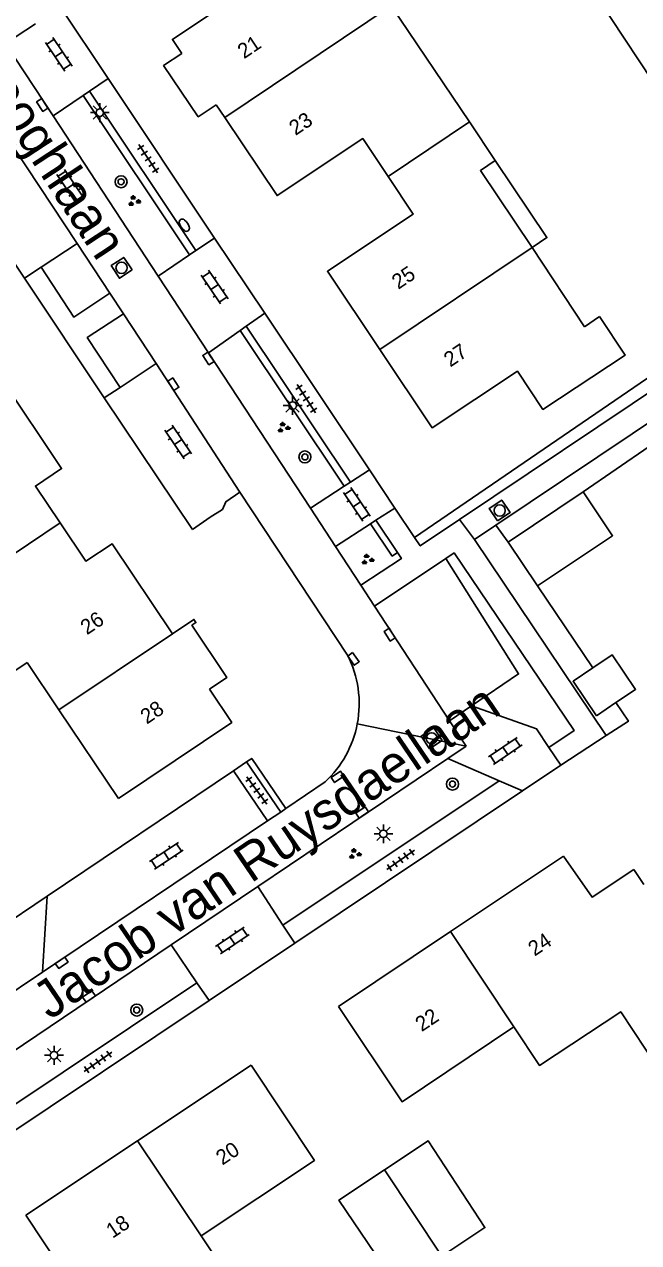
# Model space of a CAD drawing. Extents: x 137999 to 141000, y 397500 to 400501.
# Drawn here: x 138048.3 to 138089.2, y 399235.9 to 399316.9 of the extents above; entities that cross this region are included whole.
import ezdxf

# ---------------------------------------------------------------- set-up
doc = ezdxf.new("R2010")
doc.units = 0
for name, color, linetype in [('gg-afsc-erfafscheiding', 7, 'Continuous'), ('gg-anno-huisnummerreeks BGT', 7, 'Continuous'), ('gg-anno-openbare ruimte label', 7, 'Continuous'), ('gg-bbg-bijgebouw', 7, 'Continuous'), ('gg-bbg-gedigitaliseerde bebouwing', 7, 'Continuous'), ('gg-bbg-gedigitaliseerde bijgebouw', 7, 'Continuous'), ('gg-bbg-hoofdgebouw', 7, 'Continuous'), ('gg-bbg-luifel en loopbrug', 7, 'Continuous'), ('gg-bbg-tussenscheiding', 7, 'Continuous'), ('gg-knt-verharding', 7, 'Continuous'), ('gg-knt-verharding nz', 7, 'Continuous'), ('gt-grn-groengrens', 7, 'Continuous'), ('gt-grn-vlakafsluiter', 7, 'Continuous'), ('gt-grn-weggrens', 7, 'Continuous'), ('gt-symb-boom', 7, 'Continuous'), ('gt-symb-brandkraan', 7, 'Continuous'), ('gt-symb-groenvak', 7, 'Continuous'), ('gt-symb-klinker verharding', 7, 'Continuous'), ('gt-symb-kolk', 7, 'Continuous'), ('gt-symb-kolk center center', 7, 'Continuous'), ('gt-symb-lichtmast', 7, 'Continuous'), ('gt-symb-rioolschacht', 7, 'Continuous'), ('gt-symb-tegel verharding', 7, 'Continuous')]:
    doc.layers.add(name, color=color, linetype=linetype)

# ---------------------------------------------------------------- blocks, each defined once
blk = doc.blocks.new('gt0-RS')
at = {"layer": 'gt-symb-rioolschacht'}
blk.add_lwpolyline([(-0.5, -0.5), (0.5, -0.5), (0.5, 0.5), (-0.5, 0.5)], close=True, dxfattribs=at)
blk.add_circle((0, 0), 0.375, dxfattribs=at)
blk = doc.blocks.new('gt0-GRVAK')
at = {"layer": 'gt-symb-groenvak'}
for p, q in [((-0.11, 0.189), (-0.228, 0.24)), ((-0.182, 0.153), (0.088, 0.153)), ((-0.091, 0.211), (-0.156, 0.322)), ((-0.047, 0.214), (-0.047, 0.393)), ((-0.004, 0.211), (0.061, 0.322)), ((0.015, 0.189), (0.133, 0.24)), ((0.262, -0.052), (0.197, 0.059)), ((0.305, -0.049), (0.305, 0.13)), ((0.349, -0.052), (0.414, 0.059)), ((-0.245, -0.228), (-0.363, -0.177)), ((-0.318, -0.264), (-0.047, -0.264)), ((-0.226, -0.206), (-0.291, -0.095)), ((-0.183, -0.203), (-0.183, -0.024)), ((-0.139, -0.206), (-0.074, -0.095)), ((-0.12, -0.228), (-0.002, -0.177)), ((0.243, -0.074), (0.125, -0.023)), ((0.17, -0.11), (0.441, -0.11)), ((0.368, -0.074), (0.486, -0.023))]:
    blk.add_line(p, q, dxfattribs=at)
blk = doc.blocks.new('gt0-KL1')
at = {"layer": 'gt-symb-klinker verharding'}
for p, q in [((-1.15, 0.3), (1.15, 0.3)), ((-1, -0.3), (-1, 0.3)), ((-0.5, 0.3), (-0.5, 0.45)), ((0, -0.3), (0, 0.3)), ((0.5, 0.3), (0.5, 0.45)), ((1, -0.3), (1, 0.3)), ((-1.15, -0.3), (1.15, -0.3)), ((-0.5, -0.45), (-0.5, -0.3)), ((0.5, -0.45), (0.5, -0.3))]:
    blk.add_line(p, q, dxfattribs=at)
blk = doc.blocks.new('gt0-BOOM')
at = {"layer": 'gt-symb-boom'}
for radius in [0.4, 0.2]:
    blk.add_circle((0, 0), radius, dxfattribs=at)
blk = doc.blocks.new('gt0-LMAST')
at = {"layer": 'gt-symb-lichtmast'}
for p, q in [((-0.182, 0.173), (-0.447, 0.438)), ((-0.005, 0.246), (-0.005, 0.621)), ((0.172, 0.173), (0.437, 0.438)), ((-0.255, -0.004), (-0.63, -0.004)), ((-0.182, -0.181), (-0.447, -0.446)), ((-0.005, -0.254), (-0.005, -0.629)), ((0.437, -0.446), (0.172, -0.181)), ((0.245, -0.004), (0.62, -0.004))]:
    blk.add_line(p, q, dxfattribs=at)
blk.add_circle((-0.005, -0.004), 0.25, dxfattribs=at)
blk = doc.blocks.new('gt0-TEG1')
at = {"layer": 'gt-symb-tegel verharding'}
for p, q in [((-1.125, 0), (1.125, 0)), ((-0.9, -0.25), (-0.9, 0.25)), ((-0.45, -0.25), (-0.45, 0.25)), ((0, -0.25), (0, 0.25)), ((0.45, -0.25), (0.45, 0.25)), ((0.9, -0.25), (0.9, 0.25))]:
    blk.add_line(p, q, dxfattribs=at)
blk = doc.blocks.new('gt0-KOLK')
at = {"layer": 'gt-symb-kolk'}
blk.add_lwpolyline([(0, 0), (0.375, 0), (0.375, 0.4), (-0.375, 0.4), (-0.375, 0), (0, 0)], dxfattribs=at)
blk = doc.blocks.new('gt0-BR')
at = {"layer": 'gt-symb-brandkraan'}
for centre, radius, start, end in [((-0.244, 0), 0.206, 107.56694, 252.43307), ((0.599, -2.664), 3, 106.89205, 107.56694), ((0, -0.691), 0.938, 73.10799, 106.89205), ((-0.599, -2.664), 3, 72.43309, 73.10799), ((0.244, 0), 0.206, 287.56695, 72.43309), ((0.599, 2.664), 3, 252.43307, 253.10797), ((0, 0.691), 0.938, 253.10797, 286.89206), ((-0.599, 2.664), 3, 286.89206, 287.56695)]:
    blk.add_arc(centre, radius, start, end, dxfattribs=at)
blk = doc.blocks.new('gt0-KOLKCC')
at = {"layer": 'gt-symb-kolk center center'}
blk.add_lwpolyline([(-0.375, 0.2), (0.375, 0.2), (0.375, -0.2), (-0.375, -0.2)], close=True, dxfattribs=at)

msp = doc.modelspace()

# ---------------------------------------------------------------- linework, layer by layer
at = {"layer": 'gg-afsc-erfafscheiding'}
msp.add_line((138098.945, 399299.729), (138066.003, 399349.672), dxfattribs=at)
at = {"layer": 'gg-bbg-bijgebouw'}
for p, q in [((138080.48, 399282.51), (138085.47, 399285.86)), ((138082.43, 399279.62), (138080.48, 399282.51))]:
    msp.add_line(p, q, dxfattribs=at)
msp.add_lwpolyline([(138085.47, 399285.86), (138087.42, 399282.95), (138082.43, 399279.62)], dxfattribs=at)
at = {"layer": 'gg-bbg-gedigitaliseerde bebouwing'}
for p, q in [((138072.702, 399318.168), (138077.903, 399310.46)), ((138077.903, 399310.46), (138079.627, 399307.889)), ((138082.07, 399302.103), (138085.549, 399296.843)), ((138085.549, 399296.843), (138086.555, 399297.518)), ((138048.51, 399274.526), (138050.624, 399271.367)), ((138050.624, 399271.367), (138054.57, 399265.47)), ((138089.503, 399259.764), (138088.841, 399260.765))]:
    msp.add_line(p, q, dxfattribs=at)
for points in [[(138079.627, 399307.889), (138078.636, 399307.224), (138082.07, 399302.103)], [(138048.51, 399274.526), (138045.788, 399272.696), (138042.181, 399278.06)], [(138080.861, 399250.29), (138082.563, 399247.729), (138087.961, 399251.302), (138091.248, 399246.334), (138096.215, 399249.621), (138093.09, 399254.344)], [(138080.861, 399250.29), (138073.43, 399245.32), (138069.2, 399251.65)], [(138060.07, 399236.404), (138067.599, 399241.418), (138063.39, 399247.74)], [(138060.07, 399236.404), (138061.485, 399234.285), (138055.937, 399230.582), (138054.519, 399232.707)]]:
    msp.add_lwpolyline(points, dxfattribs=at)
at = {"layer": 'gg-bbg-gedigitaliseerde bijgebouw'}
msp.add_line((138086.353, 399270.982), (138087.647, 399271.851), dxfattribs=at)
for points in [[(138087.647, 399271.851), (138088.952, 399272.727), (138087.388, 399275.031), (138086.099, 399274.157)], [(138086.099, 399274.157), (138084.798, 399273.274), (138086.353, 399270.982)], [(138076.076, 399235.06), (138078.932, 399236.955), (138075.174, 399242.711), (138072.262, 399240.78)], [(138076.076, 399235.06), (138073.077, 399233.071), (138069.236, 399238.773), (138072.262, 399240.78)]]:
    msp.add_lwpolyline(points, dxfattribs=at)
at = {"layer": 'gg-bbg-hoofdgebouw'}
for p, q in [((138061.64, 399310.75), (138061.073, 399311.596)), ((138084.15, 399261.65), (138076.647, 399256.631)), ((138076.647, 399256.631), (138069.2, 399251.65)), ((138055.853, 399242.721), (138063.39, 399247.74)), ((138048.42, 399237.77), (138055.853, 399242.721)), ((138048.42, 399237.77), (138052.602, 399231.492))]:
    msp.add_line(p, q, dxfattribs=at)
for points in [[(138058.784, 399315.009), (138058.16, 399315.94), (138063.8, 399319.72), (138062.13, 399322.21)], [(138061.073, 399311.596), (138059.886, 399310.799), (138057.578, 399314.201), (138058.784, 399315.009)], [(138072.495, 399306.84), (138070.82, 399309.35), (138065.12, 399305.56), (138061.64, 399310.75)], [(138071.95, 399295.33), (138068.47, 399300.53), (138074.17, 399304.33), (138072.495, 399306.84)], [(138086.555, 399297.518), (138088.25, 399294.95), (138082.79, 399291.34), (138081.1, 399293.88), (138075.43, 399290.13), (138071.95, 399295.33)], [(138050.697, 399283.806), (138049.06, 399286.25), (138050.8, 399287.41), (138046.82, 399293.366)], [(138058.164, 399276.424), (138054.15, 399282.41), (138052.41, 399281.25), (138050.697, 399283.806)], [(138060.629, 399272.749), (138061.773, 399273.516), (138059.456, 399276.992), (138059.729, 399277.174), (138059.589, 399277.38), (138058.164, 399276.424)], [(138054.57, 399265.47), (138062.11, 399270.54), (138060.629, 399272.749)], [(138084.15, 399261.65), (138086.062, 399258.926), (138088.841, 399260.765)]]:
    msp.add_lwpolyline(points, dxfattribs=at)
at = {"layer": 'gg-bbg-luifel en loopbrug'}
msp.add_lwpolyline([(138079.627, 399307.889), (138083.061, 399302.768), (138082.07, 399302.103)], dxfattribs=at)
at = {"layer": 'gg-bbg-tussenscheiding'}
for p, q in [((138061.64, 399310.75), (138072.702, 399318.168)), ((138072.495, 399306.84), (138077.903, 399310.46)), ((138071.95, 399295.33), (138082.07, 399302.103)), ((138042.181, 399278.06), (138050.697, 399283.806)), ((138058.164, 399276.424), (138050.624, 399271.367)), ((138080.861, 399250.29), (138076.647, 399256.631)), ((138060.07, 399236.404), (138055.853, 399242.721)), ((138072.262, 399240.78), (138076.076, 399235.06))]:
    msp.add_line(p, q, dxfattribs=at)
at = {"layer": 'gg-knt-verharding'}
for p, q in [((138053.887, 399313.337), (138050.716, 399318.084)), ((138047.07, 399315.671), (138049.055, 399316.985)), ((138047.07, 399315.671), (138050.229, 399310.854)), ((138053.887, 399313.337), (138052.651, 399312.498)), ((138060.966, 399302.74), (138053.887, 399313.337)), ((138052.237, 399312.217), (138050.229, 399310.854)), ((138052.651, 399312.498), (138052.237, 399312.217)), ((138059.724, 399301.903), (138052.651, 399312.498)), ((138050.229, 399310.854), (138057.209, 399300.21)), ((138046.834, 399309.96), (138051.837, 399302.379)), ((138049.432, 399300.8), (138051.837, 399302.379)), ((138051.837, 399302.379), (138054.015, 399299.062)), ((138059.724, 399301.903), (138060.966, 399302.74)), ((138064.299, 399297.751), (138060.966, 399302.74)), ((138057.209, 399300.21), (138059.309, 399301.624)), ((138059.309, 399301.624), (138059.724, 399301.903)), ((138048.337, 399300.081), (138049.432, 399300.8)), ((138057.209, 399300.21), (138060.56, 399295.1)), ((138104.588, 399300.378), (138079.661, 399283.654)), ((138054.015, 399299.062), (138054.907, 399297.704)), ((138099.47, 399298.934), (138077.253, 399284.024)), ((138054.907, 399297.704), (138057.082, 399294.391)), ((138064.299, 399297.751), (138063.075, 399296.883)), ((138071.261, 399287.329), (138064.299, 399297.751)), ((138062.667, 399296.594), (138060.56, 399295.1)), ((138063.075, 399296.883), (138062.667, 399296.594)), ((138070, 399286.509), (138063.075, 399296.883)), ((138060.56, 399295.1), (138067.332, 399284.773)), ((138054.689, 399292.81), (138057.082, 399294.391)), ((138057.082, 399294.391), (138062.653, 399285.85)), ((138053.637, 399292.114), (138054.689, 399292.81)), ((138070, 399286.509), (138071.261, 399287.329)), ((138072.958, 399284.788), (138071.261, 399287.329)), ((138069.795, 399275.011), (138062.653, 399285.85)), ((138067.332, 399284.773), (138069.581, 399286.236)), ((138069.581, 399286.236), (138070, 399286.509)), ((138067.332, 399284.773), (138068.999, 399282.23)), ((138072.958, 399284.788), (138071.694, 399283.971)), ((138074.264, 399282.833), (138072.958, 399284.788)), ((138060.674, 399284.173), (138059.493, 399283.369)), ((138071.341, 399283.743), (138068.999, 399282.23)), ((138071.694, 399283.971), (138071.341, 399283.743)), ((138073.124, 399281.829), (138071.694, 399283.971)), ((138079.661, 399283.654), (138078.24, 399282.7)), ((138078.24, 399282.7), (138087, 399269.66)), ((138068.999, 399282.23), (138070.689, 399279.653)), ((138071.594, 399278.272), (138076.328, 399281.426)), ((138070.689, 399279.653), (138071.594, 399278.272)), ((138078.046, 399271.637), (138076.593, 399270.648)), ((138077.7, 399268.96), (138076.593, 399270.648)), ((138087, 399269.66), (138083.974, 399267.701)), ((138076.476, 399268.135), (138077.7, 399268.96)), ((138083.195, 399268.877), (138083.974, 399267.701)), ((138063.834, 399259.616), (138076.476, 399268.135)), ((138079.874, 399266.657), (138076.476, 399268.135)), ((138062.225, 399267.323), (138049.838, 399258.99)), ((138063.09, 399267.904), (138062.225, 399267.323)), ((138064.48, 399263.996), (138062.225, 399267.323)), ((138065.36, 399264.578), (138063.09, 399267.904)), ((138083.974, 399267.701), (138081.434, 399265.979)), ((138079.874, 399266.657), (138065.51, 399257.055)), ((138068.321, 399266.583), (138065.708, 399264.813)), ((138081.434, 399265.979), (138079.874, 399266.657)), ((138081.434, 399265.979), (138066.297, 399255.853)), ((138065.708, 399264.813), (138065.36, 399264.578)), ((138065.36, 399264.578), (138064.48, 399263.996)), ((138058.092, 399255.747), (138063.834, 399259.616)), ((138063.834, 399259.616), (138065.51, 399257.055)), ((138049.838, 399258.99), (138044.511, 399255.407)), ((138065.51, 399257.055), (138066.297, 399255.853)), ((138043.172, 399245.693), (138058.092, 399255.747)), ((138059.792, 399253.232), (138058.092, 399255.747)), ((138066.297, 399255.853), (138060.597, 399252.04)), ((138059.792, 399253.232), (138044.818, 399243.221)), ((138060.597, 399252.04), (138059.792, 399253.232)), ((138060.597, 399252.04), (138045.618, 399242.02))]:
    msp.add_line(p, q, dxfattribs=at)
for points in [[(138049.432, 399300.8), (138051.61, 399297.483), (138054.015, 399299.062)], [(138062.653, 399285.85), (138061.708, 399285.208), (138061.497, 399284.695), (138060.674, 399284.173)], [(138077.253, 399284.024), (138074.64, 399282.27), (138074.264, 399282.833)], [(138070.689, 399279.653), (138073.39, 399281.43), (138073.124, 399281.829)], [(138076.328, 399281.426), (138076.89, 399281.8), (138084.86, 399269.99), (138083.195, 399268.877)], [(138076.328, 399281.426), (138081.169, 399273.764), (138078.046, 399271.637)], [(138078.046, 399271.637), (138082.376, 399270.112), (138083.195, 399268.877)]]:
    msp.add_lwpolyline(points, dxfattribs=at)
for centre, radius, start, end in [((138063.493, 399271.771), 7.087, 349.21122, 27.21054), ((138063.488, 399271.772), 7.091, 312.96105, 349.20226)]:
    msp.add_arc(centre, radius, start, end, dxfattribs=at)
at = {"layer": 'gg-knt-verharding nz'}
for p, q in [((138076.593, 399270.648), (138071.594, 399278.272)), ((138049.533, 399253.935), (138064.48, 399263.996)), ((138049.838, 399258.99), (138049.533, 399253.935)), ((138045.386, 399251.144), (138049.533, 399253.935))]:
    msp.add_line(p, q, dxfattribs=at)
at = {"layer": 'gt-grn-groengrens'}
for p, q in [((138059.309, 399301.624), (138052.237, 399312.217)), ((138074.264, 399282.833), (138098.945, 399299.729)), ((138069.581, 399286.236), (138062.667, 399296.594)), ((138085.47, 399285.86), (138089.85, 399288.87)), ((138079.661, 399283.654), (138080.48, 399282.51)), ((138086.099, 399274.157), (138082.43, 399279.62))]:
    msp.add_line(p, q, dxfattribs=at)
for points in [[(138054.689, 399292.81), (138052.499, 399296.123), (138054.907, 399297.704)], [(138073.124, 399281.829), (138072.774, 399281.596), (138071.341, 399283.743)], [(138087, 399269.66), (138088.476, 399270.616), (138087.647, 399271.851)], [(138065.708, 399264.813), (138063.437, 399268.141), (138063.09, 399267.904)]]:
    msp.add_lwpolyline(points, dxfattribs=at)
at = {"layer": 'gt-grn-vlakafsluiter'}
for p, q in [((138048.337, 399300.081), (138043.282, 399307.625)), ((138053.637, 399292.114), (138048.337, 399300.081)), ((138059.493, 399283.369), (138053.637, 399292.114))]:
    msp.add_line(p, q, dxfattribs=at)
at = {"layer": 'gt-grn-weggrens'}
for p, q in [((138077.253, 399284.024), (138078.24, 399282.7)), ((138070.454, 399270.444), (138077.7, 399268.96))]:
    msp.add_line(p, q, dxfattribs=at)

# ---------------------------------------------------------------- block references
at = {"layer": 'gt-symb-boom'}
for p in [(138054.749, 399306.478), (138066.972, 399288.184), (138076.78, 399266.435), (138055.794, 399251.412)]:
    msp.add_blockref('gt0-BOOM', p, dxfattribs=at)
at = {"layer": 'gt-symb-brandkraan', "rotation": -56.21457203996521}
msp.add_blockref('gt0-BR', (138058.956, 399303.592), dxfattribs=at)
at = {"layer": 'gt-symb-groenvak'}
for p in [(138055.601, 399305.194), (138065.539, 399290.133), (138071.121, 399281.358), (138070.277, 399261.789)]:
    msp.add_blockref('gt0-GRVAK', p, dxfattribs=at)
at = {"layer": 'gt-symb-klinker verharding'}
for p, rotation in [((138050.61, 399314.953), 123.9920397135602), ((138051.381, 399306.179), 123.99203971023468), ((138060.968, 399299.475), 123.99203971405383), ((138058.545, 399289.169), 123.99203971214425), ((138070.421, 399285.03), 123.99203971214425), ((138080.288, 399268.64), -146.0079602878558), ((138057.762, 399261.671), 33.29284857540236), ((138062.149, 399256.039), -146.0079602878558)]:
    msp.add_blockref('gt0-KL1', p, dxfattribs=dict(at, rotation=rotation))
at = {"layer": 'gt-symb-kolk'}
for p, rotation in [((138049.68, 399311.691), 123.24493724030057), ((138060.724, 399294.845), 123.24493724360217), ((138058.394, 399293.127), 123.2449372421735), ((138072.771, 399276.479), 123.24493724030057), ((138070.889, 399264.38), 33.992039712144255), ((138050.916, 399254.391), 33.992039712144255), ((138052.732, 399252.144), 33.99203971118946)]:
    msp.add_blockref('gt0-KOLK', p, dxfattribs=dict(at, rotation=rotation))
at = {"layer": 'gt-symb-kolk center center'}
for p, rotation in [((138070.198, 399274.755), -54.45856966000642), ((138069.143, 399266.916), -145.21093745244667)]:
    msp.add_blockref('gt0-KOLKCC', p, dxfattribs=dict(at, rotation=rotation))
at = {"layer": 'gt-symb-lichtmast'}
for p in [(138053.346, 399311.08), (138066.158, 399291.605), (138072.195, 399263.133), (138050.302, 399248.409)]:
    msp.add_blockref('gt0-LMAST', p, dxfattribs=at)
at = {"layer": 'gt-symb-rioolschacht'}
for p, rotation in [((138054.786, 399300.759), 123.24493723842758), ((138079.918, 399284.623), 33.86494311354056), ((138075.397, 399269.477), 123.2449372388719)]:
    msp.add_blockref('gt0-RS', p, dxfattribs=dict(at, rotation=rotation))
at = {"layer": 'gt-symb-tegel verharding'}
for p, rotation in [((138056.553, 399308.007), 123.00706175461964), ((138067.063, 399292.055), 123.00706175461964), ((138063.779, 399266.017), -53.989474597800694), ((138073.331, 399261.397), -144.9751267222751), ((138053.209, 399247.964), -144.97512671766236)]:
    msp.add_blockref('gt0-TEG1', p, dxfattribs=dict(at, rotation=rotation))

# ---------------------------------------------------------------- texts
at = {"layer": 'gg-anno-huisnummerreeks BGT'}
for s, rotation, p in [('21', 33.8, (138062.924, 399314.622)), ('23', 33.8, (138066.345, 399309.52)), ('25', 33.8, (138073.177, 399299.291)), ('27', 33.8, (138076.634, 399294.125)), ('26', 33.8, (138052.481, 399276.321)), ('28', 33.8, (138056.461, 399270.386)), ('24', 33.8, (138082.239, 399254.957)), ('22', 33.8, (138074.737, 399249.939)), ('20', 33.7, (138061.484, 399241.064)), ('18', 33.7, (138054.182, 399236.2))]:
    msp.add_text(s, height=1, rotation=rotation, dxfattribs=at).set_placement(p)
at = {"layer": 'gg-anno-openbare ruimte label'}
for s, rotation, p in [('Pieter de Hooghlaan', 303.3, (138036.482, 399326.581)), ('Jacob van Ruysdaellaan', 34.2, (138050.008, 399250.716))]:
    msp.add_text(s, height=2.5, rotation=rotation, dxfattribs=at).set_placement(p)

doc.saveas('drawing.dxf')
